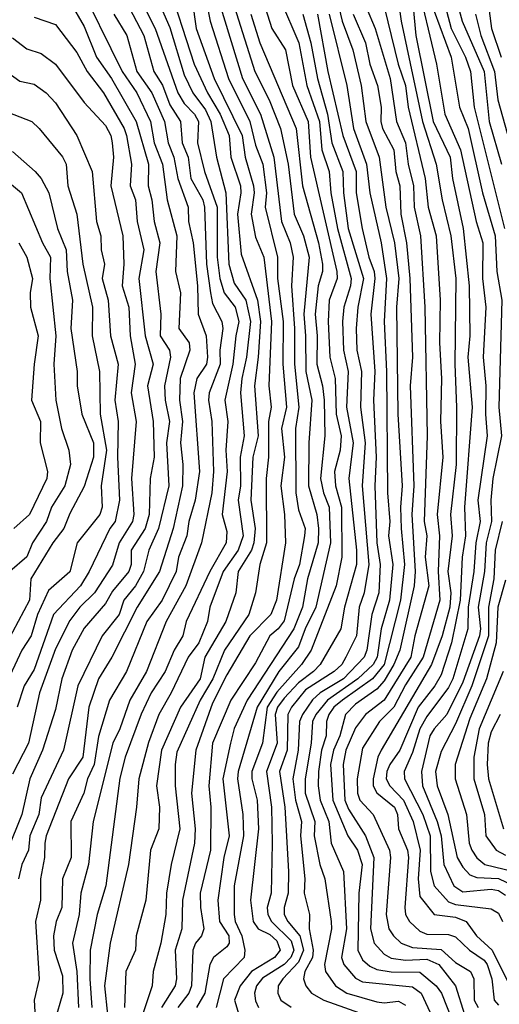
# Model space of a CAD drawing. Header units: metres. Extents: x -51132 to -49532, y -231222 to -229437.
# Tile 502 of 656: x -49667 to -49633, y -230278 to -230209. Entities that reach past the tile are written whole.
import ezdxf

# ---------------------------------------------------------------- set-up
doc = ezdxf.new("R2010")
doc.units = ezdxf.units.M
for name, color, linetype in [('CONTOUR_HALF', 8, 'Continuous'), ('CONTOUR_INDEX', 1, 'Continuous'), ('CONTOUR_INTER', 3, 'Continuous')]:
    doc.layers.add(name, color=color, linetype=linetype)

msp = doc.modelspace()

# ---------------------------------------------------------------- linework, layer by layer
at = {"layer": 'CONTOUR_HALF'}
for points, elevation in [([(-49662.598, -230206.259), (-49659.409, -230212.759), (-49658.375, -230214.259), (-49657.423, -230216.259), (-49657.167, -230217.759), (-49656.593, -230219.259), (-49656.261, -230221.759), (-49655.595, -230224.259), (-49655.668, -230226.759), (-49655.334, -230228.259), (-49655.435, -230230.759), (-49654.731, -230231.759), (-49654.681, -230232.259), (-49655.349, -230234.259), (-49655.391, -230235.759), (-49655.183, -230237.259), (-49655.333, -230238.759), (-49655.161, -230240.259), (-49655.188, -230241.759), (-49655.838, -230244.759), (-49656.798, -230247.759), (-49658.373, -230250.259), (-49660.14, -230253.759), (-49661.08, -230255.275), (-49661.737, -230257.259), (-49662.168, -230260.759), (-49663.158, -230262.259), (-49664.722, -230266.259), (-49664.819, -230266.759), (-49664.846, -230267.759), (-49665.128, -230269.259), (-49665.14, -230270.759), (-49665.488, -230272.259), (-49665.223, -230276.259), (-49665.583, -230277.759), (-49665.434, -230280.259)], 62.5), ([(-49657.559, -230206.259), (-49656.08, -230209.699), (-49655.08, -230212.996), (-49654.456, -230214.259), (-49653.58, -230215.458), (-49653.201, -230216.259), (-49652.812, -230218.759), (-49652.149, -230221.259), (-49651.954, -230226.259), (-49651.58, -230227.57), (-49650.768, -230228.759), (-49650.437, -230230.259), (-49650.701, -230232.759), (-49651.048, -230234.259), (-49651.14, -230235.259), (-49650.866, -230238.259), (-49651.16, -230239.759), (-49651.141, -230241.759), (-49651.3, -230242.759), (-49650.947, -230245.259), (-49651.29, -230246.259), (-49652.337, -230247.759), (-49653.283, -230250.259), (-49653.447, -230251.259), (-49654.042, -230252.759), (-49654.786, -230253.759), (-49655.973, -230256.259), (-49656.856, -230257.759), (-49657.58, -230259.717), (-49658.253, -230262.259), (-49658.411, -230264.259), (-49658.977, -230268.259), (-49660.249, -230273.759), (-49660.655, -230276.759), (-49660.443, -230278.759)], 60.5), ([(-49638.827, -230206.259), (-49637.407, -230212.259), (-49636.819, -230215.759), (-49635.724, -230218.259), (-49634.631, -230223.259), (-49634.166, -230224.759), (-49634.19, -230227.259), (-49633.969, -230229.259), (-49634.149, -230232.759), (-49633.961, -230234.759), (-49633.986, -230236.759), (-49633.857, -230238.259), (-49634.522, -230242.759), (-49634.364, -230244.259), (-49634.653, -230245.759), (-49634.787, -230247.759), (-49635.185, -230250.259), (-49635.208, -230251.759), (-49636.27, -230255.259), (-49636.58, -230255.879), (-49638.08, -230257.899), (-49638.578, -230258.759), (-49639.08, -230260.414), (-49639.672, -230261.759), (-49639.655, -230262.259), (-49638.376, -230264.759), (-49637.854, -230266.259), (-49637.832, -230268.759), (-49637.581, -230269.759), (-49636.58, -230270.873), (-49636.08, -230271.049), (-49633.58, -230271.351), (-49633.08, -230271.677), (-49632.79, -230272.259)], 51.5), ([(-49659.714, -230206.759), (-49657.899, -230210.259), (-49657.189, -230212.759), (-49656.58, -230213.734), (-49656.08, -230215.099), (-49655.327, -230216.259), (-49655.209, -230217.759), (-49654.784, -230218.759), (-49654.601, -230220.259), (-49653.77, -230221.759), (-49653.645, -230222.259), (-49653.501, -230226.259), (-49653.237, -230228.259), (-49653.08, -230228.997), (-49652.425, -230230.259), (-49652.364, -230230.759), (-49652.586, -230232.259), (-49652.55, -230233.259), (-49653.317, -230235.259), (-49653.362, -230235.759), (-49653.132, -230237.259), (-49653.027, -230240.759), (-49653.139, -230242.259), (-49653.858, -230245.759), (-49654.966, -230248.759), (-49656.338, -230251.259), (-49657.717, -230254.759), (-49658.884, -230256.759), (-49659.574, -230258.759), (-49660.067, -230259.759), (-49661.436, -230265.259), (-49661.764, -230268.259), (-49662.313, -230270.259), (-49662.425, -230271.759), (-49662.893, -230273.759), (-49662.597, -230275.759), (-49662.48, -230278.259)], 61.5), ([(-49654.509, -230207.759), (-49654.228, -230209.759), (-49652.965, -230213.259), (-49651.004, -230217.259), (-49650.815, -230218.759), (-49650.221, -230220.759), (-49650.176, -230221.259), (-49650.385, -230222.759), (-49650.08, -230224.358), (-49649.508, -230225.759), (-49648.957, -230230.259), (-49649.145, -230234.759), (-49648.992, -230236.259), (-49649.177, -230237.259), (-49649.161, -230239.759), (-49649.342, -230241.259), (-49649.306, -230245.759), (-49649.775, -230247.259), (-49650.091, -230249.259), (-49650.536, -230250.759), (-49652.242, -230253.259), (-49653.064, -230255.259), (-49653.949, -230256.759), (-49655.58, -230260.402), (-49655.71, -230261.259), (-49655.703, -230262.759), (-49655.372, -230265.759), (-49655.973, -230268.259), (-49656.315, -230270.259), (-49656.365, -230271.759), (-49656.699, -230273.759), (-49657.245, -230275.759), (-49657.319, -230276.759), (-49658.163, -230279.259)], 59.5), ([(-49652.664, -230207.759), (-49650.997, -230213.259), (-49649.721, -230215.759), (-49648.787, -230218.759), (-49648.259, -230223.259), (-49647.652, -230224.759), (-49647.448, -230225.759), (-49647.549, -230227.759), (-49647.35, -230230.759), (-49647.341, -230233.259), (-49647.041, -230236.259), (-49647.283, -230237.759), (-49647.247, -230242.259), (-49647.08, -230243.448), (-49646.614, -230244.759), (-49646.659, -230245.259), (-49647.01, -230247.259), (-49647.37, -230248.259), (-49648.08, -230251.208), (-49648.485, -230251.759), (-49649.084, -230252.259), (-49650.08, -230254.146), (-49651.796, -230256.759), (-49653.093, -230259.759), (-49653.342, -230262.759), (-49653.218, -230264.259), (-49653.226, -230267.259), (-49653.964, -230270.259), (-49653.935, -230271.259), (-49653.687, -230272.759), (-49653.854, -230273.259), (-49654.273, -230273.759), (-49654.475, -230274.259), (-49654.559, -230276.759), (-49654.752, -230277.259), (-49655.514, -230278.259)], 58.5), ([(-49648.321, -230207.759), (-49647.041, -230210.759), (-49646.487, -230213.759), (-49645.603, -230216.259), (-49645.449, -230218.259), (-49644.914, -230219.759), (-49644.814, -230221.259), (-49644.352, -230223.759), (-49643.382, -230227.259), (-49643.423, -230227.759), (-49643.896, -230229.259), (-49643.995, -230230.259), (-49643.929, -230232.259), (-49643.586, -230233.759), (-49643.703, -230236.259), (-49643.254, -230238.759), (-49643.555, -230241.259), (-49643, -230246.259), (-49643.013, -230247.259), (-49643.851, -230250.259), (-49644.098, -230251.759), (-49645.55, -230254.259), (-49646.016, -230254.759), (-49647.08, -230255.543), (-49648.08, -230256.621), (-49648.549, -230257.259), (-49648.697, -230257.759), (-49648.568, -230259.759), (-49649.309, -230261.759), (-49648.958, -230264.259), (-49648.924, -230266.759), (-49648.973, -230270.259), (-49649.253, -230271.259), (-49649.223, -230271.759), (-49648.963, -230272.259), (-49647.58, -230273.605), (-49647.404, -230274.259), (-49647.606, -230274.759), (-49648.08, -230275.25), (-49649.58, -230276.211), (-49650.019, -230276.759), (-49650.155, -230277.259), (-49650.08, -230277.802), (-49649.874, -230278.259)], 56.5), ([(-49644.374, -230207.759), (-49644.006, -230209.259), (-49643.275, -230211.259), (-49642.675, -230213.759), (-49642.361, -230216.259), (-49641.429, -230218.759), (-49640.963, -230222.259), (-49640.353, -230224.759), (-49640.047, -230227.259), (-49640.21, -230229.259), (-49640.11, -230236.759), (-49639.809, -230241.759), (-49639.937, -230243.259), (-49639.886, -230244.759), (-49639.644, -230247.259), (-49639.923, -230249.759), (-49641.082, -230254.259), (-49641.894, -230255.259), (-49643.985, -230256.759), (-49644.594, -230257.259), (-49644.952, -230257.759), (-49645.101, -230258.259), (-49645.134, -230259.259), (-49645.464, -230260.259), (-49645.668, -230261.759), (-49645.695, -230262.759), (-49645.556, -230263.759), (-49644.953, -230265.259), (-49644.794, -230266.759), (-49643.931, -230268.759), (-49643.704, -230272.759), (-49644.05, -230274.759), (-49643.895, -230275.259), (-49643.08, -230276.217), (-49642.58, -230276.473), (-49639.08, -230276.83), (-49638.481, -230277.259), (-49637.544, -230279.259)], 54.5), ([(-49640.089, -230207.759), (-49639.879, -230209.259), (-49638.383, -230216.259), (-49637.44, -230219.259), (-49637.014, -230221.759), (-49636.398, -230224.259), (-49636.065, -230227.259), (-49636.131, -230233.259), (-49636.01, -230236.259), (-49636.034, -230240.259), (-49636.441, -230243.759), (-49636.312, -230245.259), (-49636.611, -230247.759), (-49636.414, -230249.259), (-49636.483, -230250.259), (-49637.015, -230252.259), (-49637.765, -230254.259), (-49641.281, -230260.259), (-49641.51, -230260.759), (-49641.841, -230262.259), (-49641.833, -230262.759), (-49641.58, -230263.25), (-49640.36, -230264.259), (-49640.15, -230264.759), (-49640.078, -230265.759), (-49639.442, -230267.259), (-49639.373, -230267.759), (-49639.637, -230271.259), (-49639.57, -230271.759), (-49639.303, -230272.259), (-49638.58, -230272.922), (-49638.08, -230273.137), (-49636.58, -230273.148), (-49636.08, -230273.33), (-49635.104, -230274.259), (-49634.08, -230274.953), (-49633.858, -230275.259), (-49633.531, -230276.259), (-49633.368, -230277.759), (-49633.08, -230278.093)], 52.5), ([(-49637.046, -230207.259), (-49636.389, -230209.759), (-49635.388, -230211.759), (-49635.028, -230212.759), (-49634.776, -230215.259), (-49632.641, -230223.759)], 50.5), ([(-49642.327, -230208.259), (-49641.715, -230209.759), (-49640.646, -230213.259), (-49640.221, -230216.259), (-49639.588, -230217.759), (-49639.405, -230219.259), (-49639.029, -230220.759), (-49638.983, -230222.259), (-49638.522, -230224.259), (-49638.235, -230229.259), (-49638.065, -230238.259), (-49638.271, -230244.259), (-49638.087, -230245.259), (-49638.196, -230246.759), (-49637.957, -230248.759), (-49638.935, -230252.259), (-49639.202, -230253.759), (-49641.072, -230256.759), (-49642.371, -230257.759), (-49643.08, -230258.687), (-49643.768, -230260.259), (-49643.943, -230261.259), (-49643.838, -230263.759), (-49643.58, -230264.388), (-49642.39, -230266.259), (-49641.805, -230267.759), (-49642.023, -230272.759), (-49641.781, -230273.759), (-49641.08, -230274.524), (-49640.58, -230274.805), (-49639.58, -230274.954), (-49638.08, -230274.893), (-49637.25, -230275.259), (-49636.074, -230276.759), (-49635.456, -230278.759)], 53.5), ([(-49665.58, -230208.977), (-49664.08, -230209.483), (-49662.58, -230211.439), (-49661.868, -230212.759), (-49660.727, -230214.259), (-49659.264, -230216.759), (-49659.108, -230217.259), (-49658.77, -230219.259), (-49658.845, -230220.759), (-49658.482, -230221.759), (-49658.358, -230223.259), (-49657.887, -230225.259), (-49658.238, -230227.259), (-49657.812, -230231.259), (-49657.251, -230233.259), (-49657.644, -230234.759), (-49657.232, -230237.259), (-49657.178, -230239.759), (-49657.464, -230241.259), (-49657.533, -230243.759), (-49657.805, -230244.759), (-49658.779, -230246.259), (-49658.787, -230247.259), (-49658.94, -230247.759), (-49660.08, -230249.134), (-49660.58, -230249.987), (-49662.08, -230251.712), (-49662.905, -230253.259), (-49663.641, -230255.259), (-49664.08, -230257.406), (-49664.991, -230260.259), (-49665.875, -230262.259), (-49666.427, -230264.759), (-49667.433, -230267.259)], 63.5), ([(-49650.418, -230208.759), (-49649.771, -230210.759), (-49647.223, -230216.759), (-49646.801, -230220.759), (-49645.668, -230224.759), (-49645.401, -230226.259), (-49645.385, -230226.759), (-49645.696, -230227.759), (-49645.91, -230229.759), (-49645.771, -230231.259), (-49645.788, -230233.259), (-49645.385, -230234.759), (-49645.272, -230235.759), (-49645.237, -230238.259), (-49645.529, -230241.259), (-49645.318, -230242.259), (-49644.925, -230243.259), (-49644.831, -230245.759), (-49645.854, -230250.259), (-49646.609, -230251.759), (-49647.08, -230253.04), (-49648.445, -230254.759), (-49649.958, -230257.259), (-49651.289, -230261.759), (-49651.341, -230262.259), (-49650.973, -230264.759), (-49650.917, -230266.259), (-49651.574, -230269.759), (-49651.582, -230271.759), (-49651.507, -230272.259), (-49651.033, -230273.259), (-49650.82, -230274.259), (-49650.869, -230274.759), (-49652.314, -230276.259), (-49652.832, -230278.259)], 57.5), ([(-49645.731, -230208.759), (-49645.017, -230212.759), (-49643.979, -230217.259), (-49643.044, -230219.759), (-49643.024, -230221.259), (-49642.614, -230223.759), (-49642.141, -230225.759), (-49641.766, -230226.759), (-49641.725, -230227.259), (-49642.014, -230229.759), (-49641.739, -230233.759), (-49641.811, -230235.759), (-49641.628, -230239.759), (-49641.73, -230241.759), (-49641.585, -230245.759), (-49641.365, -230247.259), (-49641.455, -230249.259), (-49641.934, -230250.759), (-49642.277, -230253.259), (-49642.473, -230253.759), (-49643.91, -230255.259), (-49645.557, -230256.259), (-49646.08, -230256.729), (-49646.797, -230257.759), (-49647.002, -230258.259), (-49647.085, -230260.259), (-49647.462, -230262.259), (-49647.275, -230263.759), (-49646.86, -230265.259), (-49646.925, -230266.259), (-49646.638, -230269.259), (-49646.67, -230270.259), (-49646.308, -230271.759), (-49646.332, -230272.759), (-49646.051, -230274.259), (-49646.094, -230274.759), (-49646.616, -230275.759), (-49646.729, -230276.259), (-49646.562, -230276.759), (-49646.171, -230277.259), (-49645.309, -230277.759), (-49642.08, -230278.89)], 55.5), ([(-49634.687, -230208.759), (-49634.299, -230210.259), (-49633.352, -230212.759), (-49633.115, -230214.759), (-49631.852, -230219.259)], 49.5), ([(-49667.58, -230212.723), (-49666.58, -230213.455), (-49665.58, -230213.655), (-49664.741, -230214.259), (-49664.08, -230214.97), (-49662.577, -230217.259), (-49661.511, -230219.759), (-49661.207, -230223.259), (-49660.906, -230224.259), (-49660.887, -230225.259), (-49660.66, -230226.259), (-49660.804, -230227.259), (-49660.382, -230228.759), (-49660.238, -230231.259), (-49659.692, -230233.259), (-49659.926, -230235.759), (-49659.696, -230237.259), (-49659.749, -230239.759), (-49659.605, -230242.759), (-49659.908, -230244.259), (-49660.283, -230244.759), (-49661.713, -230247.759), (-49662.324, -230248.759), (-49664.223, -230250.759), (-49665.58, -230254.615), (-49666.27, -230255.759), (-49666.761, -230257.259)], 64.5), ([(-49667.08, -230218.356), (-49665.503, -230219.759), (-49665.08, -230220.263), (-49664.552, -230221.259), (-49663.94, -230223.759), (-49663.333, -230225.259), (-49663.273, -230226.759), (-49662.882, -230228.759), (-49663.003, -230230.759), (-49662.568, -230233.759), (-49662.572, -230234.759), (-49662.245, -230236.759), (-49661.422, -230238.759), (-49661.41, -230239.759), (-49662.08, -230241.819), (-49663.08, -230243.704), (-49663.491, -230244.759), (-49664.257, -230245.759), (-49665.816, -230248.259), (-49665.91, -230249.759), (-49667.483, -230252.759)], 65.5), ([(-49666.647, -230224.759), (-49666.094, -230225.759), (-49665.698, -230227.259), (-49665.852, -230228.259), (-49665.838, -230229.259), (-49665.284, -230231.259), (-49665.576, -230233.259), (-49665.747, -230235.759), (-49665.134, -230237.259), (-49665.153, -230238.759), (-49664.628, -230240.759), (-49664.685, -230241.259), (-49665.907, -230243.759), (-49667.003, -230244.759)], 66.5), ([(-49632.826, -230244.259), (-49633.308, -230246.259), (-49633.387, -230248.259), (-49633.779, -230250.259), (-49633.775, -230252.259), (-49634.932, -230255.759), (-49636.08, -230258.41), (-49637.08, -230260.345), (-49637.479, -230261.759), (-49637.368, -230262.759), (-49636.61, -230264.759), (-49635.976, -230267.759), (-49635.58, -230268.451), (-49635.08, -230268.99), (-49634.58, -230269.171), (-49633.08, -230269.243), (-49632.005, -230269.759)], 50.5), ([(-49632.746, -230254.759), (-49634.427, -230258.759), (-49634.794, -230260.759), (-49634.792, -230262.259), (-49634.061, -230264.759), (-49633.947, -230266.259), (-49633.227, -230267.259), (-49632.58, -230267.617)], 49.5)]:
    msp.add_lwpolyline(points, dxfattribs=dict(at, elevation=elevation))
at = {"layer": 'CONTOUR_INDEX'}
for points, elevation in [([(-49656.314, -230206.259), (-49654.363, -230212.259), (-49653.436, -230214.259), (-49652.544, -230215.759), (-49651.919, -230217.259), (-49651.797, -230218.759), (-49651.123, -230220.759), (-49651.097, -230221.259), (-49651.344, -230222.759), (-49651.08, -230225.55), (-49649.949, -230228.759), (-49649.733, -230230.259), (-49649.885, -230232.759), (-49650.158, -230234.759), (-49649.904, -230238.259), (-49650.267, -230239.759), (-49650.418, -230242.759), (-49650.111, -230244.759), (-49650.198, -230245.759), (-49650.366, -230246.259), (-49651.283, -230247.759), (-49651.456, -230249.259), (-49652.145, -230251.259), (-49653.62, -230253.759), (-49653.949, -230255.259), (-49655.322, -230257.259), (-49656.671, -230260.259), (-49657.018, -230262.759), (-49656.803, -230264.259), (-49656.839, -230265.759), (-49657.436, -230267.259), (-49657.76, -230270.759), (-49658.438, -230273.259), (-49658.476, -230274.259), (-49659.154, -230275.759), (-49659.26, -230278.259)], 60), ([(-49636.148, -230207.259), (-49635.609, -230209.259), (-49634.067, -230212.759), (-49633.726, -230216.259), (-49632.873, -230219.259)], 50), ([(-49644.914, -230208.759), (-49643.688, -230213.759), (-49643.218, -230216.759), (-49642.316, -230219.259), (-49642.071, -230221.259), (-49641.279, -230224.759), (-49640.921, -230227.259), (-49641.073, -230230.259), (-49640.906, -230233.759), (-49640.849, -230242.259), (-49640.673, -230244.259), (-49640.768, -230245.259), (-49640.472, -230247.259), (-49640.691, -230249.759), (-49641.296, -230251.759), (-49641.569, -230253.759), (-49641.855, -230254.259), (-49642.915, -230255.259), (-49645.036, -230256.759), (-49645.85, -230257.759), (-49646.082, -230258.259), (-49646.193, -230259.759), (-49646.594, -230262.259), (-49646.603, -230263.259), (-49645.93, -230265.259), (-49645.974, -230266.259), (-49645.566, -230268.259), (-49645.23, -230269.259), (-49644.775, -230272.259), (-49644.754, -230272.759), (-49645.254, -230275.259), (-49645.19, -230275.759), (-49644.479, -230276.759), (-49643.691, -230277.259), (-49641.58, -230277.861), (-49641.08, -230277.945), (-49640.08, -230277.832), (-49639.58, -230278.102)], 55), ([(-49668.58, -230215.167), (-49665.728, -230216.259), (-49665.215, -230216.759), (-49663.58, -230218.739), (-49663.328, -230219.259), (-49663.214, -230220.759), (-49662.574, -230222.759), (-49662.16, -230226.259), (-49661.487, -230229.259), (-49661.505, -230231.259), (-49661.01, -230233.759), (-49660.945, -230236.759), (-49660.507, -230239.259), (-49660.884, -230241.759), (-49660.817, -230243.259), (-49660.971, -230243.759), (-49662.568, -230245.759), (-49663.08, -230247.782), (-49664.58, -230249.096), (-49665.338, -230250.759), (-49665.786, -230252.259), (-49666.431, -230253.259), (-49667.613, -230255.759)], 65), ([(-49632.58, -230248.371), (-49633.127, -230250.259), (-49633.244, -230252.759), (-49633.904, -230255.259), (-49635.08, -230258.039), (-49636.105, -230261.259), (-49636.098, -230262.259), (-49635.32, -230264.759), (-49635.119, -230266.759), (-49634.936, -230267.259), (-49634.58, -230267.804), (-49634.017, -230268.259), (-49632.009, -230268.759)], 50)]:
    msp.add_lwpolyline(points, dxfattribs=dict(at, elevation=elevation))
at = {"layer": 'CONTOUR_INTER'}
for points, elevation in [([(-49658.619, -230206.759), (-49657.114, -230209.759), (-49655.512, -230214.259), (-49655.08, -230215.011), (-49654.354, -230215.759), (-49654.067, -230216.259), (-49654.13, -230217.759), (-49653.644, -230219.759), (-49652.765, -230222.259), (-49652.755, -230225.759), (-49652.571, -230227.259), (-49652.279, -230228.259), (-49651.494, -230229.259), (-49651.237, -230230.259), (-49651.461, -230231.259), (-49651.665, -230233.259), (-49652.228, -230235.759), (-49652.022, -230237.259), (-49652.145, -230239.259), (-49652.066, -230240.759), (-49652.414, -230243.759), (-49652.08, -230244.95), (-49652.134, -230245.759), (-49653.283, -230247.759), (-49654.923, -230251.259), (-49655.174, -230252.259), (-49655.778, -230253.259), (-49656.401, -230254.759), (-49657.391, -230256.259), (-49658.08, -230257.734), (-49659.196, -230260.759), (-49659.58, -230262.226), (-49660.557, -230269.759), (-49661.155, -230271.759), (-49661.646, -230274.259), (-49661.679, -230276.259), (-49661.532, -230278.259)], 61), ([(-49653.749, -230206.759), (-49653.256, -230209.259), (-49651.981, -230213.259), (-49650.485, -230216.259), (-49650.08, -230217.92), (-49649.575, -230219.259), (-49649.319, -230221.259), (-49649.408, -230222.259), (-49648.544, -230225.759), (-49648.542, -230227.259), (-49648.151, -230230.259), (-49648.156, -230233.259), (-49647.906, -230236.259), (-49648.249, -230237.759), (-49648.052, -230239.759), (-49648.317, -230241.759), (-49648.043, -230243.759), (-49647.99, -230245.759), (-49648.601, -230249.759), (-49649.016, -230250.759), (-49650.469, -230252.259), (-49652.08, -230254.988), (-49653.08, -230256.968), (-49654.266, -230260.259), (-49654.566, -230263.259), (-49654.304, -230265.759), (-49654.352, -230266.759), (-49655.181, -230270.759), (-49655.234, -230272.759), (-49655.699, -230274.259), (-49655.61, -230276.259), (-49655.706, -230276.759), (-49656.668, -230278.259)], 59), ([(-49649.569, -230207.759), (-49648.931, -230209.759), (-49647.991, -230211.259), (-49647.485, -230213.759), (-49646.396, -230216.259), (-49646.225, -230218.759), (-49644.393, -230226.759), (-49644.371, -230227.259), (-49644.919, -230228.759), (-49644.984, -230230.259), (-49644.879, -230232.759), (-49644.515, -230234.259), (-49644.424, -230236.759), (-49644.084, -230238.259), (-49644.143, -230239.259), (-49644.554, -230240.759), (-49644.472, -230241.759), (-49644.071, -230243.259), (-49644.035, -230246.759), (-49644.429, -230248.759), (-49646.186, -230253.259), (-49646.852, -230254.259), (-49648.58, -230256.2), (-49649.254, -230257.259), (-49649.589, -230259.759), (-49650.346, -230261.759), (-49650.346, -230262.259), (-49649.967, -230263.759), (-49649.872, -230265.759), (-49650.426, -230270.759), (-49650.253, -230272.259), (-49649.901, -230272.759), (-49649.08, -230273.154), (-49648.58, -230273.611), (-49648.356, -230274.259), (-49648.752, -230274.759), (-49650.355, -230275.759), (-49651.144, -230276.759), (-49651.539, -230277.759), (-49651.244, -230278.759)], 57), ([(-49641.309, -230207.259), (-49640.091, -230212.259), (-49639.578, -230213.759), (-49639.396, -230215.259), (-49638.201, -230220.259), (-49638.003, -230222.259), (-49637.446, -230224.259), (-49637.166, -230228.759), (-49637.2, -230231.759), (-49637.061, -230234.259), (-49637.129, -230237.259), (-49636.97, -230239.759), (-49637.363, -230243.759), (-49637.202, -230245.259), (-49637.298, -230247.759), (-49637.171, -230249.759), (-49638.335, -230253.759), (-49639.58, -230255.695), (-49640.407, -230257.259), (-49641.403, -230258.259), (-49642.58, -230260.117), (-49642.953, -230262.259), (-49642.945, -230263.259), (-49642.786, -230263.759), (-49641.833, -230264.759), (-49640.712, -230267.259), (-49640.621, -230267.759), (-49640.925, -230271.759), (-49640.741, -230272.759), (-49640.427, -230273.259), (-49639.888, -230273.759), (-49639.08, -230274.059), (-49637.08, -230274.217), (-49636.08, -230275.114), (-49635.034, -230275.759), (-49634.797, -230276.259), (-49634.77, -230277.759), (-49634.5, -230278.259)], 53), ([(-49633.897, -230207.259), (-49633.555, -230209.759), (-49632.877, -230211.759)], 49), ([(-49663.08, -230207.892), (-49662.08, -230209.617), (-49661.204, -230211.759), (-49660.162, -230213.259), (-49658.44, -230216.259), (-49657.564, -230219.259), (-49657.597, -230220.759), (-49657.34, -230221.759), (-49657.164, -230223.259), (-49656.771, -230224.759), (-49657.062, -230226.759), (-49656.703, -230229.759), (-49656.743, -230231.259), (-49656.108, -230232.259), (-49656.037, -230232.759), (-49656.46, -230234.759), (-49656.409, -230235.759), (-49656.108, -230237.259), (-49656.317, -230238.759), (-49656.15, -230241.759), (-49656.874, -230244.759), (-49657.554, -230246.259), (-49657.922, -230247.759), (-49658.49, -230248.759), (-49659.292, -230249.759), (-49659.62, -230250.759), (-49660.82, -230252.259), (-49662.522, -230255.759), (-49663.515, -230260.259), (-49665.08, -230263.593), (-49665.251, -230264.759), (-49665.867, -230266.259), (-49665.98, -230267.259), (-49666.424, -230268.259), (-49666.678, -230269.259)], 63), ([(-49651.539, -230208.259), (-49650.134, -230212.759), (-49649.132, -230214.759), (-49648.331, -230216.759), (-49647.789, -230219.259), (-49647.365, -230222.759), (-49646.721, -230224.259), (-49646.319, -230225.759), (-49646.707, -230229.759), (-49646.569, -230231.259), (-49646.557, -230233.759), (-49646.148, -230235.759), (-49646.347, -230238.759), (-49646.37, -230241.759), (-49645.796, -230243.759), (-49645.667, -230244.759), (-49645.701, -230245.759), (-49646.432, -230248.259), (-49646.794, -230250.259), (-49647.397, -230251.759), (-49650.673, -230256.759), (-49651.58, -230258.749), (-49651.841, -230259.759), (-49652.359, -230262.259), (-49651.932, -230266.259), (-49652.29, -230267.759), (-49652.711, -230270.759), (-49652.605, -230272.259), (-49651.94, -230273.259), (-49651.918, -230273.759), (-49652.08, -230274.024), (-49653.016, -230274.759), (-49653.288, -230275.259), (-49653.635, -230277.259), (-49654.206, -230278.259)], 58), ([(-49639.055, -230208.259), (-49638.847, -230210.259), (-49637.645, -230216.259), (-49636.457, -230218.759), (-49636.286, -230220.259), (-49635.539, -230223.759), (-49635.135, -230227.759), (-49635.088, -230231.259), (-49635.219, -230232.759), (-49634.914, -230236.259), (-49635.457, -230243.259), (-49635.384, -230245.259), (-49635.606, -230246.759), (-49635.749, -230249.759), (-49636.368, -230252.759), (-49637.08, -230254.977), (-49637.539, -230255.759), (-49638.706, -230257.259), (-49639.984, -230260.259), (-49640.682, -230261.259), (-49640.89, -230261.759), (-49640.927, -230262.259), (-49640.687, -230262.759), (-49639.722, -230263.759), (-49639.049, -230265.259), (-49638.563, -230267.259), (-49638.701, -230269.259), (-49638.58, -230270.492), (-49637.58, -230271.758), (-49636.08, -230271.953), (-49635.344, -230272.259), (-49634.615, -230273.259), (-49633.508, -230274.259), (-49632.031, -230277.259)], 52), ([(-49660.007, -230208.759), (-49659.08, -230210.259), (-49658.389, -230212.759), (-49657.337, -230214.259), (-49656.449, -230216.259), (-49656.187, -230217.759), (-49655.79, -230218.759), (-49655.524, -230220.259), (-49654.802, -230222.259), (-49654.764, -230223.259), (-49654.451, -230224.759), (-49654.135, -230227.759), (-49654.087, -230229.759), (-49653.529, -230231.259), (-49653.451, -230232.759), (-49653.512, -230233.259), (-49654.195, -230234.259), (-49654.393, -230235.259), (-49654, -230240.759), (-49654.308, -230242.759), (-49654.747, -230244.259), (-49654.896, -230245.259), (-49655.462, -230246.759), (-49655.63, -230247.759), (-49656.612, -230249.759), (-49657.681, -230251.259), (-49659.105, -230254.759), (-49660.306, -230256.759), (-49661.08, -230259.304), (-49661.371, -230261.259), (-49661.832, -230262.259), (-49662.094, -230263.259), (-49662.998, -230265.259), (-49662.977, -230267.759), (-49663.596, -230269.259), (-49663.64, -230271.259), (-49664.039, -230272.259), (-49664.222, -230273.259), (-49664.172, -230274.259), (-49663.58, -230276.041), (-49663.559, -230277.259), (-49664.158, -230279.259)], 62), ([(-49646.769, -230208.759), (-49646.204, -230210.759), (-49645.749, -230213.259), (-49645.037, -230215.759), (-49644.726, -230217.759), (-49643.972, -230219.759), (-49643.923, -230221.259), (-49643.585, -230223.759), (-49642.531, -230227.259), (-49642.908, -230229.259), (-49643.024, -230230.759), (-49642.98, -230232.259), (-49642.65, -230233.759), (-49642.721, -230236.259), (-49642.411, -230238.759), (-49642.603, -230241.759), (-49642.153, -230247.259), (-49642.486, -230249.259), (-49642.823, -230250.259), (-49643.01, -230252.259), (-49643.752, -230253.759), (-49644.04, -230254.259), (-49644.57, -230254.759), (-49646.58, -230256.036), (-49647.567, -230257.259), (-49647.813, -230257.759), (-49647.872, -230260.259), (-49648.391, -230261.759), (-49648.026, -230264.259), (-49647.765, -230268.759), (-49647.784, -230270.259), (-49648.065, -230271.259), (-49648.084, -230271.759), (-49647.82, -230272.259), (-49646.986, -230273.259), (-49646.712, -230274.259), (-49647.08, -230275.085), (-49648.175, -230276.259), (-49648.492, -230276.759), (-49648.528, -230277.259), (-49648.299, -230277.759), (-49647.58, -230278.247)], 56), ([(-49643.247, -230208.759), (-49642.392, -230210.759), (-49642.071, -230212.259), (-49641.547, -230213.759), (-49641.286, -230215.259), (-49641.308, -230216.259), (-49641.194, -230216.759), (-49640.392, -230218.259), (-49640.254, -230219.759), (-49639.979, -230220.759), (-49639.909, -230222.759), (-49639.501, -230224.759), (-49639.284, -230227.259), (-49639.097, -230232.759), (-49639.256, -230234.759), (-49639.004, -230241.759), (-49639.14, -230243.759), (-49638.907, -230247.759), (-49638.968, -230248.759), (-49639.987, -230253.259), (-49640.402, -230254.259), (-49641.08, -230255.408), (-49641.58, -230255.981), (-49643.08, -230257.037), (-49643.771, -230257.759), (-49644.176, -230259.259), (-49644.632, -230260.259), (-49644.823, -230261.259), (-49644.678, -230263.759), (-49643.606, -230266.259), (-49642.934, -230267.259), (-49642.622, -230268.259), (-49642.851, -230270.259), (-49642.927, -230274.259), (-49642.58, -230274.926), (-49642.08, -230275.38), (-49641.58, -230275.61), (-49640.58, -230275.76), (-49638.58, -230275.793), (-49637.441, -230276.759), (-49637.07, -230277.259), (-49636.27, -230279.259)], 54), ([(-49637.58, -230208.546), (-49636.39, -230211.759), (-49635.811, -230215.259), (-49635.205, -230216.759), (-49634.194, -230221.259), (-49633.314, -230224.259), (-49633.19, -230226.759), (-49632.832, -230228.759), (-49633.044, -230236.259), (-49632.856, -230238.259), (-49633.466, -230241.259), (-49633.597, -230242.759), (-49633.553, -230244.259), (-49633.931, -230245.759), (-49634.057, -230247.759), (-49634.49, -230250.259), (-49634.33, -230251.759), (-49634.411, -230252.259), (-49635.58, -230255.505), (-49636.678, -230257.759), (-49637.58, -230258.756), (-49637.88, -230259.259), (-49638.47, -230261.759), (-49638.383, -230262.759), (-49637.372, -230265.259), (-49637.091, -230266.259), (-49636.907, -230268.259), (-49636.201, -230269.759), (-49635.58, -230270.177), (-49633.58, -230269.99), (-49633.08, -230270.075), (-49632.58, -230270.407)], 51), ([(-49667.08, -230210.408), (-49666.08, -230211.188), (-49665.08, -230211.518), (-49664.07, -230212.259), (-49662.08, -230214.939), (-49660.58, -230216.555), (-49660.206, -230217.259), (-49660.108, -230217.759), (-49660.018, -230218.759), (-49660.198, -230220.759), (-49659.367, -230224.259), (-49659.29, -230226.259), (-49659.418, -230227.759), (-49658.946, -230229.259), (-49658.862, -230231.259), (-49658.5, -230233.259), (-49658.791, -230235.259), (-49658.444, -230237.259), (-49658.748, -230241.259), (-49658.586, -230243.759), (-49658.68, -230244.259), (-49659.634, -230245.759), (-49660.08, -230247.304), (-49661.352, -230249.259), (-49662.387, -230250.259), (-49663.08, -230251.178), (-49664.08, -230253.164), (-49665.209, -230256.259), (-49665.97, -230259.759), (-49667.08, -230261.949)], 64), ([(-49667.58, -230220.32), (-49666.468, -230221.259), (-49664.986, -230224.759), (-49664.421, -230225.759), (-49664.473, -230227.259), (-49664.047, -230231.259), (-49664.201, -230233.259), (-49664.067, -230235.759), (-49663.655, -230237.759), (-49663.134, -230239.259), (-49663.039, -230240.259), (-49663.433, -230241.759), (-49664.361, -230243.259), (-49664.719, -230244.259), (-49665.689, -230245.759), (-49666.08, -230246.737), (-49667.275, -230247.759)], 66), ([(-49632.954, -230257.759), (-49633.58, -230258.979), (-49633.79, -230259.759), (-49633.863, -230261.259), (-49633.763, -230262.259), (-49632.714, -230265.759)], 49)]:
    msp.add_lwpolyline(points, dxfattribs=dict(at, elevation=elevation))

doc.saveas('drawing.dxf')
